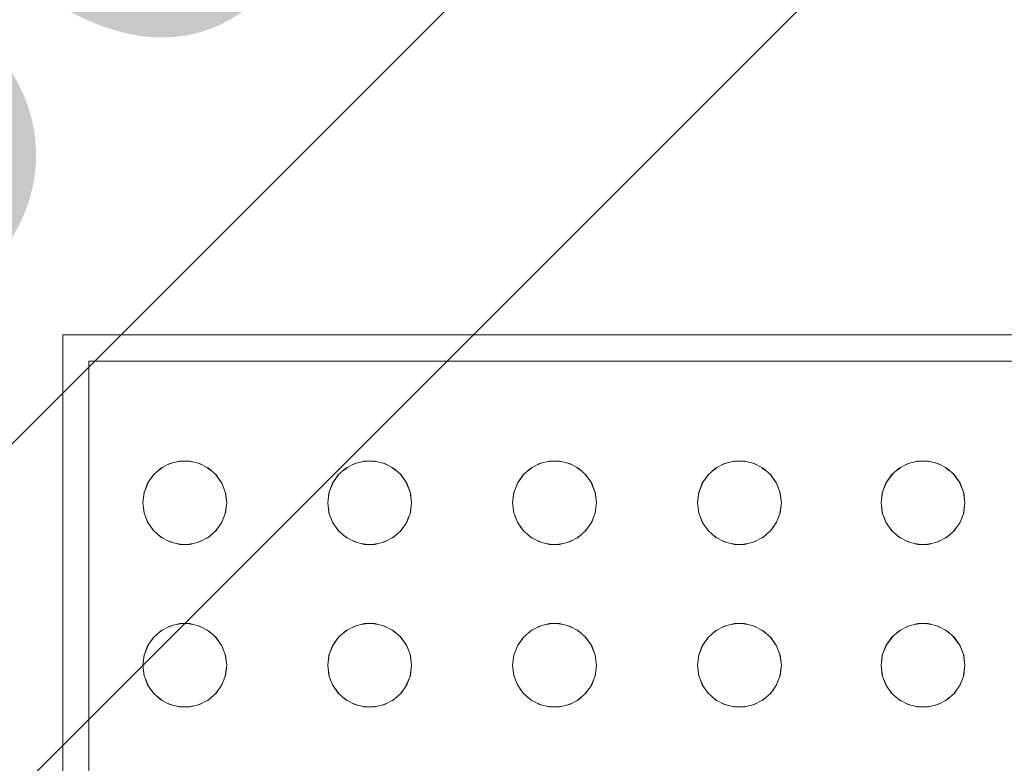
# Model space of a CAD drawing. Header units: millimetres. Extents: x -261 to 187, y -214 to 106.
# Tile 491 of 656: x -217.43 to -217.242, y 1.294 to 1.436. Entities that reach past the tile are written whole.
import ezdxf

# ---------------------------------------------------------------- set-up
doc = ezdxf.new("R2010")
doc.units = ezdxf.units.MM
doc.header["$LTSCALE"] = 0.005
doc.header["$MEASUREMENT"] = 0
doc.linetypes.add('NULL', pattern=[0])
for name, color, linetype, lineweight in [('AP-Condutos Ar condicionado', 4, 'Continuous', 25), ('AP-Textos conduto Ar condicionado', 7, 'Continuous', 9), ('IFC-Elemento construtivo genérico-Contorno', 9, 'Continuous', 5)]:
    doc.layers.add(name, color=color, linetype=linetype, lineweight=lineweight)
doc.styles.add('Arial', font='arial.ttf')

msp = doc.modelspace()

# ---------------------------------------------------------------- linework, layer by layer
at = {"layer": 'AP-Condutos Ar condicionado'}
for p, q in [((-217.24246, 1.54366), (-217.83703, 0.94909)), ((-217.20881, 1.51001), (-217.80338, 0.91544))]:
    msp.add_line(p, q, dxfattribs=at)
at = {"layer": 'IFC-Elemento construtivo genérico-Contorno', "lineweight": 5}
for p, q in [((-217.42173, 1.12803), (-217.42173, 1.3755)), ((-217.42173, 1.3755), (-216.74044, 1.3755)), ((-217.41672, 1.13003), (-217.41672, 1.37049)), ((-217.41672, 1.37049), (-216.74545, 1.37049)), ((-217.40296, 1.35004), (-217.40125, 1.35093)), ((-217.40189, 1.3506), (-217.40084, 1.35103)), ((-217.40125, 1.35093), (-217.39938, 1.3514)), ((-217.39997, 1.35125), (-217.39885, 1.3514)), ((-217.39938, 1.3514), (-217.39744, 1.3514)), ((-217.39797, 1.3514), (-217.39685, 1.35125)), ((-217.39744, 1.3514), (-217.39557, 1.35093)), ((-217.39598, 1.35103), (-217.39493, 1.35059)), ((-217.39557, 1.35093), (-217.39386, 1.35004)), ((-217.36765, 1.35004), (-217.36594, 1.35093)), ((-217.36658, 1.3506), (-217.36553, 1.35103)), ((-217.36594, 1.35093), (-217.36406, 1.3514)), ((-217.36466, 1.35125), (-217.36354, 1.3514)), ((-217.36406, 1.3514), (-217.36213, 1.3514)), ((-217.36265, 1.3514), (-217.36154, 1.35125)), ((-217.36213, 1.3514), (-217.36026, 1.35093)), ((-217.36067, 1.35103), (-217.35962, 1.3506)), ((-217.36026, 1.35093), (-217.35854, 1.35004)), ((-217.33234, 1.35004), (-217.33063, 1.35093)), ((-217.33126, 1.3506), (-217.33021, 1.35103)), ((-217.33063, 1.35093), (-217.32875, 1.3514)), ((-217.32935, 1.35125), (-217.32823, 1.3514)), ((-217.32875, 1.3514), (-217.32682, 1.3514)), ((-217.32734, 1.3514), (-217.32622, 1.35125)), ((-217.32682, 1.3514), (-217.32494, 1.35093)), ((-217.32535, 1.35103), (-217.32431, 1.3506)), ((-217.32494, 1.35093), (-217.32323, 1.35004)), ((-217.29702, 1.35004), (-217.29531, 1.35093)), ((-217.29595, 1.35059), (-217.2949, 1.35103)), ((-217.29531, 1.35093), (-217.29344, 1.3514)), ((-217.29403, 1.35125), (-217.29292, 1.3514)), ((-217.29344, 1.3514), (-217.29151, 1.3514)), ((-217.29203, 1.3514), (-217.29091, 1.35125)), ((-217.29151, 1.3514), (-217.28963, 1.35093)), ((-217.29004, 1.35103), (-217.28899, 1.3506)), ((-217.28963, 1.35093), (-217.28792, 1.35004)), ((-217.26196, 1.35004), (-217.26025, 1.35093)), ((-217.26089, 1.35059), (-217.25983, 1.35103)), ((-217.26025, 1.35093), (-217.25837, 1.3514)), ((-217.25897, 1.35125), (-217.25785, 1.3514)), ((-217.25837, 1.3514), (-217.25644, 1.3514)), ((-217.25696, 1.3514), (-217.25584, 1.35125)), ((-217.25644, 1.3514), (-217.25456, 1.35093)), ((-217.25498, 1.35103), (-217.25392, 1.3506)), ((-217.25456, 1.35093), (-217.25285, 1.35004)), ((-217.40551, 1.34716), (-217.4042, 1.34894)), ((-217.40551, 1.34716), (-217.40441, 1.34875)), ((-217.40441, 1.34875), (-217.40296, 1.35004)), ((-217.4036, 1.34947), (-217.40265, 1.3502)), ((-217.39417, 1.3502), (-217.39323, 1.34948)), ((-217.39386, 1.35004), (-217.39241, 1.34875)), ((-217.39262, 1.34893), (-217.39131, 1.34716)), ((-217.39241, 1.34875), (-217.39131, 1.34716)), ((-217.3702, 1.34716), (-217.36889, 1.34894)), ((-217.3702, 1.34716), (-217.3691, 1.34875)), ((-217.3691, 1.34875), (-217.36765, 1.35004)), ((-217.36828, 1.34948), (-217.36734, 1.3502)), ((-217.35886, 1.3502), (-217.35792, 1.34948)), ((-217.35854, 1.35004), (-217.3571, 1.34875)), ((-217.3573, 1.34893), (-217.356, 1.34716)), ((-217.3571, 1.34875), (-217.356, 1.34716)), ((-217.33488, 1.34716), (-217.33358, 1.34893)), ((-217.33488, 1.34716), (-217.33378, 1.34875)), ((-217.33378, 1.34875), (-217.33234, 1.35004)), ((-217.33296, 1.34948), (-217.33203, 1.3502)), ((-217.32354, 1.3502), (-217.3226, 1.34948)), ((-217.32323, 1.35004), (-217.32178, 1.34875)), ((-217.32199, 1.34894), (-217.32069, 1.34716)), ((-217.32178, 1.34875), (-217.32069, 1.34716)), ((-217.29957, 1.34716), (-217.29826, 1.34893)), ((-217.29957, 1.34716), (-217.29847, 1.34875)), ((-217.29847, 1.34875), (-217.29702, 1.35004)), ((-217.29765, 1.34948), (-217.29671, 1.3502)), ((-217.28823, 1.3502), (-217.28729, 1.34947)), ((-217.28792, 1.35004), (-217.28647, 1.34875)), ((-217.28668, 1.34894), (-217.28537, 1.34716)), ((-217.28647, 1.34875), (-217.28537, 1.34716)), ((-217.2645, 1.34716), (-217.2632, 1.34893)), ((-217.2645, 1.34716), (-217.2634, 1.34875)), ((-217.2634, 1.34875), (-217.26196, 1.35004)), ((-217.26258, 1.34948), (-217.26165, 1.3502)), ((-217.25316, 1.3502), (-217.25222, 1.34947)), ((-217.25285, 1.35004), (-217.2514, 1.34875)), ((-217.25162, 1.34894), (-217.25031, 1.34716)), ((-217.2514, 1.34875), (-217.25031, 1.34716)), ((-217.40619, 1.34535), (-217.4054, 1.34731)), ((-217.40619, 1.34535), (-217.40551, 1.34716)), ((-217.39141, 1.34731), (-217.39063, 1.34535)), ((-217.39131, 1.34716), (-217.39063, 1.34535)), ((-217.37088, 1.34535), (-217.37009, 1.34732)), ((-217.37088, 1.34535), (-217.3702, 1.34716)), ((-217.3561, 1.34731), (-217.35532, 1.34535)), ((-217.356, 1.34716), (-217.35532, 1.34535)), ((-217.33557, 1.34535), (-217.33478, 1.34731)), ((-217.33557, 1.34535), (-217.33488, 1.34716)), ((-217.32079, 1.34732), (-217.32, 1.34535)), ((-217.32069, 1.34716), (-217.32, 1.34535)), ((-217.30025, 1.34535), (-217.29947, 1.34731)), ((-217.30025, 1.34535), (-217.29957, 1.34716)), ((-217.28548, 1.34731), (-217.28469, 1.34535)), ((-217.28537, 1.34716), (-217.28469, 1.34535)), ((-217.26519, 1.34535), (-217.2644, 1.34731)), ((-217.26519, 1.34535), (-217.2645, 1.34716)), ((-217.25041, 1.34731), (-217.24962, 1.34535)), ((-217.25031, 1.34716), (-217.24962, 1.34535)), ((-217.40643, 1.34344), (-217.40615, 1.34551)), ((-217.40643, 1.34344), (-217.40619, 1.34535)), ((-217.39067, 1.34551), (-217.39039, 1.34344)), ((-217.39063, 1.34535), (-217.39039, 1.34344)), ((-217.37111, 1.34344), (-217.37084, 1.34551)), ((-217.37111, 1.34344), (-217.37088, 1.34535)), ((-217.35535, 1.34551), (-217.35508, 1.34344)), ((-217.35532, 1.34535), (-217.35508, 1.34344)), ((-217.3358, 1.34344), (-217.33553, 1.34551)), ((-217.3358, 1.34344), (-217.33557, 1.34535)), ((-217.32004, 1.34551), (-217.31977, 1.34344)), ((-217.32, 1.34535), (-217.31977, 1.34344)), ((-217.30049, 1.34344), (-217.30021, 1.34551)), ((-217.30049, 1.34344), (-217.30025, 1.34535)), ((-217.28473, 1.34551), (-217.28446, 1.34344)), ((-217.28469, 1.34535), (-217.28446, 1.34344)), ((-217.26542, 1.34344), (-217.26515, 1.34551)), ((-217.26542, 1.34344), (-217.26519, 1.34535)), ((-217.24966, 1.34551), (-217.24939, 1.34344)), ((-217.24962, 1.34535), (-217.24939, 1.34344)), ((-217.40643, 1.34344), (-217.40615, 1.34136)), ((-217.40643, 1.34344), (-217.40619, 1.34152)), ((-217.39067, 1.34136), (-217.39039, 1.34344)), ((-217.39063, 1.34152), (-217.39039, 1.34344)), ((-217.37111, 1.34344), (-217.37084, 1.34136)), ((-217.37111, 1.34344), (-217.37088, 1.34152)), ((-217.35535, 1.34136), (-217.35508, 1.34344)), ((-217.35532, 1.34152), (-217.35508, 1.34344)), ((-217.3358, 1.34344), (-217.33553, 1.34136)), ((-217.3358, 1.34344), (-217.33557, 1.34152)), ((-217.32004, 1.34136), (-217.31977, 1.34344)), ((-217.32, 1.34152), (-217.31977, 1.34344)), ((-217.30049, 1.34344), (-217.30021, 1.34136)), ((-217.30049, 1.34344), (-217.30025, 1.34152)), ((-217.28473, 1.34136), (-217.28446, 1.34344)), ((-217.28469, 1.34152), (-217.28446, 1.34344)), ((-217.26542, 1.34344), (-217.26515, 1.34136)), ((-217.26542, 1.34344), (-217.26519, 1.34152)), ((-217.24966, 1.34136), (-217.24939, 1.34344)), ((-217.24962, 1.34152), (-217.24939, 1.34344)), ((-217.40619, 1.34152), (-217.40551, 1.33971)), ((-217.39131, 1.33971), (-217.39063, 1.34152)), ((-217.37088, 1.34152), (-217.3702, 1.33971)), ((-217.356, 1.33971), (-217.35532, 1.34152)), ((-217.33557, 1.34152), (-217.33488, 1.33971)), ((-217.32069, 1.33971), (-217.32, 1.34152)), ((-217.30025, 1.34152), (-217.29957, 1.33971)), ((-217.28537, 1.33971), (-217.28469, 1.34152)), ((-217.26519, 1.34152), (-217.2645, 1.33971)), ((-217.25031, 1.33971), (-217.24962, 1.34152)), ((-217.40593, 1.34083), (-217.40535, 1.33943)), ((-217.40551, 1.33971), (-217.40441, 1.33812)), ((-217.39241, 1.33812), (-217.39131, 1.33971)), ((-217.39147, 1.33943), (-217.3909, 1.34079)), ((-217.37062, 1.34082), (-217.37004, 1.33943)), ((-217.3702, 1.33971), (-217.3691, 1.33812)), ((-217.3571, 1.33812), (-217.356, 1.33971)), ((-217.35616, 1.33943), (-217.35559, 1.34078)), ((-217.33529, 1.34078), (-217.33473, 1.33943)), ((-217.33488, 1.33971), (-217.33378, 1.33812)), ((-217.32178, 1.33812), (-217.32069, 1.33971)), ((-217.32084, 1.33943), (-217.32027, 1.34082)), ((-217.29998, 1.34079), (-217.29941, 1.33943)), ((-217.29957, 1.33971), (-217.29847, 1.33812)), ((-217.28647, 1.33812), (-217.28537, 1.33971)), ((-217.28553, 1.33943), (-217.28495, 1.34083)), ((-217.26491, 1.34079), (-217.26435, 1.33943)), ((-217.2645, 1.33971), (-217.2634, 1.33812)), ((-217.2514, 1.33812), (-217.25031, 1.33971)), ((-217.25046, 1.33943), (-217.24988, 1.34083)), ((-217.40496, 1.33891), (-217.40422, 1.33795)), ((-217.40441, 1.33812), (-217.40296, 1.33684)), ((-217.40358, 1.33739), (-217.40267, 1.33669)), ((-217.39416, 1.33669), (-217.39324, 1.33738)), ((-217.39386, 1.33684), (-217.39241, 1.33812)), ((-217.3926, 1.33795), (-217.39188, 1.3389)), ((-217.36964, 1.33892), (-217.36891, 1.33795)), ((-217.3691, 1.33812), (-217.36765, 1.33684)), ((-217.36827, 1.33739), (-217.36735, 1.33669)), ((-217.35884, 1.33669), (-217.35793, 1.33738)), ((-217.35854, 1.33684), (-217.3571, 1.33812)), ((-217.35729, 1.33796), (-217.35656, 1.3389)), ((-217.33432, 1.3389), (-217.3336, 1.33796)), ((-217.33378, 1.33812), (-217.33234, 1.33684)), ((-217.33295, 1.33738), (-217.33204, 1.33669)), ((-217.32353, 1.33669), (-217.32261, 1.33739)), ((-217.32323, 1.33684), (-217.32178, 1.33812)), ((-217.32198, 1.33795), (-217.32124, 1.33892)), ((-217.299, 1.3389), (-217.29828, 1.33795)), ((-217.29847, 1.33812), (-217.29702, 1.33684)), ((-217.29764, 1.33738), (-217.29673, 1.33669)), ((-217.28822, 1.33669), (-217.2873, 1.33739)), ((-217.28792, 1.33684), (-217.28647, 1.33812)), ((-217.28667, 1.33795), (-217.28593, 1.33891)), ((-217.26394, 1.3389), (-217.26321, 1.33795)), ((-217.2634, 1.33812), (-217.26196, 1.33684)), ((-217.26257, 1.33738), (-217.26166, 1.33669)), ((-217.25315, 1.33669), (-217.25223, 1.33739)), ((-217.25285, 1.33684), (-217.2514, 1.33812)), ((-217.2516, 1.33795), (-217.25086, 1.33891)), ((-217.40296, 1.33684), (-217.40125, 1.33594)), ((-217.40189, 1.33627), (-217.40082, 1.33583)), ((-217.40125, 1.33594), (-217.39938, 1.33548)), ((-217.39999, 1.33563), (-217.39885, 1.33548)), ((-217.39938, 1.33548), (-217.39744, 1.33548)), ((-217.39797, 1.33548), (-217.39683, 1.33563)), ((-217.39744, 1.33548), (-217.39557, 1.33594)), ((-217.396, 1.33583), (-217.39493, 1.33627)), ((-217.39557, 1.33594), (-217.39386, 1.33684)), ((-217.36765, 1.33684), (-217.36594, 1.33594)), ((-217.36657, 1.33627), (-217.36551, 1.33583)), ((-217.36594, 1.33594), (-217.36406, 1.33548)), ((-217.36467, 1.33563), (-217.36354, 1.33548)), ((-217.36406, 1.33548), (-217.36213, 1.33548)), ((-217.36265, 1.33548), (-217.36152, 1.33563)), ((-217.36213, 1.33548), (-217.36026, 1.33594)), ((-217.36068, 1.33583), (-217.35962, 1.33627)), ((-217.36026, 1.33594), (-217.35854, 1.33684)), ((-217.33234, 1.33684), (-217.33063, 1.33594)), ((-217.33126, 1.33627), (-217.3302, 1.33583)), ((-217.33063, 1.33594), (-217.32875, 1.33548)), ((-217.32936, 1.33563), (-217.32823, 1.33548)), ((-217.32875, 1.33548), (-217.32682, 1.33548)), ((-217.32734, 1.33548), (-217.32621, 1.33563)), ((-217.32682, 1.33548), (-217.32494, 1.33594)), ((-217.32537, 1.33583), (-217.32431, 1.33627)), ((-217.32494, 1.33594), (-217.32323, 1.33684)), ((-217.29702, 1.33684), (-217.29531, 1.33594)), ((-217.29595, 1.33627), (-217.29488, 1.33583)), ((-217.29531, 1.33594), (-217.29344, 1.33548)), ((-217.29405, 1.33563), (-217.29292, 1.33548)), ((-217.29344, 1.33548), (-217.29151, 1.33548)), ((-217.29203, 1.33548), (-217.2909, 1.33563)), ((-217.29151, 1.33548), (-217.28963, 1.33594)), ((-217.29006, 1.33583), (-217.28899, 1.33627)), ((-217.28963, 1.33594), (-217.28792, 1.33684)), ((-217.26196, 1.33684), (-217.26025, 1.33594)), ((-217.26088, 1.33627), (-217.25982, 1.33583)), ((-217.26025, 1.33594), (-217.25837, 1.33548)), ((-217.25898, 1.33563), (-217.25785, 1.33548)), ((-217.25837, 1.33548), (-217.25644, 1.33548)), ((-217.25696, 1.33548), (-217.25583, 1.33563)), ((-217.25644, 1.33548), (-217.25456, 1.33594)), ((-217.25499, 1.33583), (-217.25393, 1.33627)), ((-217.25456, 1.33594), (-217.25285, 1.33684)), ((-217.40125, 1.31987), (-217.39938, 1.32034)), ((-217.39997, 1.32019), (-217.39885, 1.32034)), ((-217.39938, 1.32034), (-217.39744, 1.32034)), ((-217.39797, 1.32034), (-217.39685, 1.32019)), ((-217.39744, 1.32034), (-217.39557, 1.31987)), ((-217.36594, 1.31987), (-217.36406, 1.32034)), ((-217.36466, 1.32019), (-217.36354, 1.32034)), ((-217.36406, 1.32034), (-217.36213, 1.32034)), ((-217.36265, 1.32034), (-217.36154, 1.32019)), ((-217.36213, 1.32034), (-217.36026, 1.31987)), ((-217.33063, 1.31987), (-217.32875, 1.32034)), ((-217.32935, 1.32019), (-217.32823, 1.32034)), ((-217.32875, 1.32034), (-217.32682, 1.32034)), ((-217.32734, 1.32034), (-217.32622, 1.32019)), ((-217.32682, 1.32034), (-217.32494, 1.31987)), ((-217.29531, 1.31987), (-217.29344, 1.32034)), ((-217.29403, 1.32019), (-217.29292, 1.32034)), ((-217.29344, 1.32034), (-217.29151, 1.32034)), ((-217.29203, 1.32034), (-217.29091, 1.32019)), ((-217.29151, 1.32034), (-217.28963, 1.31987)), ((-217.26025, 1.31987), (-217.25837, 1.32034)), ((-217.25897, 1.32019), (-217.25785, 1.32034)), ((-217.25837, 1.32034), (-217.25644, 1.32034)), ((-217.25696, 1.32034), (-217.25584, 1.32019)), ((-217.25644, 1.32034), (-217.25456, 1.31987)), ((-217.40441, 1.31769), (-217.40296, 1.31898)), ((-217.4036, 1.31841), (-217.40265, 1.31914)), ((-217.40296, 1.31898), (-217.40125, 1.31987)), ((-217.40189, 1.31954), (-217.40084, 1.31997)), ((-217.39598, 1.31997), (-217.39493, 1.31953)), ((-217.39557, 1.31987), (-217.39386, 1.31898)), ((-217.39417, 1.31914), (-217.39323, 1.31842)), ((-217.39386, 1.31898), (-217.39241, 1.31769)), ((-217.3691, 1.31769), (-217.36765, 1.31898)), ((-217.36828, 1.31842), (-217.36734, 1.31914)), ((-217.36765, 1.31898), (-217.36594, 1.31987)), ((-217.36658, 1.31954), (-217.36553, 1.31997)), ((-217.36067, 1.31997), (-217.35962, 1.31954)), ((-217.36026, 1.31987), (-217.35854, 1.31898)), ((-217.35886, 1.31914), (-217.35792, 1.31842)), ((-217.35854, 1.31898), (-217.3571, 1.31769)), ((-217.33378, 1.31769), (-217.33234, 1.31898)), ((-217.33296, 1.31842), (-217.33203, 1.31914)), ((-217.33234, 1.31898), (-217.33063, 1.31987)), ((-217.33126, 1.31954), (-217.33021, 1.31997)), ((-217.32535, 1.31997), (-217.32431, 1.31954)), ((-217.32494, 1.31987), (-217.32323, 1.31898)), ((-217.32354, 1.31914), (-217.3226, 1.31842)), ((-217.32323, 1.31898), (-217.32178, 1.31769)), ((-217.29847, 1.31769), (-217.29702, 1.31898)), ((-217.29765, 1.31842), (-217.29671, 1.31914)), ((-217.29702, 1.31898), (-217.29531, 1.31987)), ((-217.29595, 1.31953), (-217.2949, 1.31997)), ((-217.29004, 1.31997), (-217.28899, 1.31954)), ((-217.28963, 1.31987), (-217.28792, 1.31898)), ((-217.28823, 1.31914), (-217.28729, 1.31841)), ((-217.28792, 1.31898), (-217.28647, 1.31769)), ((-217.2634, 1.31769), (-217.26196, 1.31898)), ((-217.26258, 1.31842), (-217.26165, 1.31914)), ((-217.26196, 1.31898), (-217.26025, 1.31987)), ((-217.26089, 1.31953), (-217.25983, 1.31997)), ((-217.25498, 1.31997), (-217.25392, 1.31954)), ((-217.25456, 1.31987), (-217.25285, 1.31898)), ((-217.25316, 1.31914), (-217.25222, 1.31841)), ((-217.25285, 1.31898), (-217.2514, 1.31769)), ((-217.40551, 1.3161), (-217.4042, 1.31788)), ((-217.40551, 1.3161), (-217.40441, 1.31769)), ((-217.39262, 1.31787), (-217.39131, 1.3161)), ((-217.39241, 1.31769), (-217.39131, 1.3161)), ((-217.3702, 1.3161), (-217.36889, 1.31788)), ((-217.3702, 1.3161), (-217.3691, 1.31769)), ((-217.3573, 1.31787), (-217.356, 1.3161)), ((-217.3571, 1.31769), (-217.356, 1.3161)), ((-217.33488, 1.3161), (-217.33358, 1.31787)), ((-217.33488, 1.3161), (-217.33378, 1.31769)), ((-217.32199, 1.31788), (-217.32069, 1.3161)), ((-217.32178, 1.31769), (-217.32069, 1.3161)), ((-217.29957, 1.3161), (-217.29826, 1.31787)), ((-217.29957, 1.3161), (-217.29847, 1.31769)), ((-217.28668, 1.31788), (-217.28537, 1.3161)), ((-217.28647, 1.31769), (-217.28537, 1.3161)), ((-217.2645, 1.3161), (-217.2632, 1.31787)), ((-217.2645, 1.3161), (-217.2634, 1.31769)), ((-217.25162, 1.31788), (-217.25031, 1.3161)), ((-217.2514, 1.31769), (-217.25031, 1.3161)), ((-217.40619, 1.31429), (-217.40542, 1.31623)), ((-217.40619, 1.31429), (-217.40551, 1.3161)), ((-217.3914, 1.31622), (-217.39063, 1.31429)), ((-217.39131, 1.3161), (-217.39063, 1.31429)), ((-217.37088, 1.31429), (-217.37009, 1.31625)), ((-217.37088, 1.31429), (-217.3702, 1.3161)), ((-217.35609, 1.31623), (-217.35532, 1.31429)), ((-217.356, 1.3161), (-217.35532, 1.31429)), ((-217.33557, 1.31429), (-217.33479, 1.31623)), ((-217.33557, 1.31429), (-217.33488, 1.3161)), ((-217.32079, 1.31625), (-217.32, 1.31429)), ((-217.32069, 1.3161), (-217.32, 1.31429)), ((-217.30025, 1.31429), (-217.29948, 1.31622)), ((-217.30025, 1.31429), (-217.29957, 1.3161)), ((-217.28547, 1.31623), (-217.28469, 1.31429)), ((-217.28537, 1.3161), (-217.28469, 1.31429)), ((-217.26519, 1.31429), (-217.26441, 1.31622)), ((-217.26519, 1.31429), (-217.2645, 1.3161)), ((-217.2504, 1.31623), (-217.24962, 1.31429)), ((-217.25031, 1.3161), (-217.24962, 1.31429)), ((-217.40643, 1.31238), (-217.40615, 1.31445)), ((-217.40643, 1.31238), (-217.40619, 1.31429)), ((-217.39067, 1.31445), (-217.39039, 1.31238)), ((-217.39063, 1.31429), (-217.39039, 1.31238)), ((-217.37111, 1.31238), (-217.37084, 1.31445)), ((-217.37111, 1.31238), (-217.37088, 1.31429)), ((-217.35535, 1.31445), (-217.35508, 1.31238)), ((-217.35532, 1.31429), (-217.35508, 1.31238)), ((-217.3358, 1.31238), (-217.33553, 1.31445)), ((-217.3358, 1.31238), (-217.33557, 1.31429)), ((-217.32004, 1.31445), (-217.31977, 1.31238)), ((-217.32, 1.31429), (-217.31977, 1.31238)), ((-217.30049, 1.31238), (-217.30021, 1.31445)), ((-217.30049, 1.31238), (-217.30025, 1.31429)), ((-217.28473, 1.31445), (-217.28446, 1.31238)), ((-217.28469, 1.31429), (-217.28446, 1.31238)), ((-217.26542, 1.31238), (-217.26515, 1.31445)), ((-217.26542, 1.31238), (-217.26519, 1.31429)), ((-217.24966, 1.31445), (-217.24939, 1.31238)), ((-217.24962, 1.31429), (-217.24939, 1.31238)), ((-217.40643, 1.31238), (-217.40615, 1.3103)), ((-217.40643, 1.31238), (-217.40619, 1.31046)), ((-217.39067, 1.3103), (-217.39039, 1.31238)), ((-217.39063, 1.31046), (-217.39039, 1.31238)), ((-217.37111, 1.31238), (-217.37084, 1.3103)), ((-217.37111, 1.31238), (-217.37088, 1.31046)), ((-217.35535, 1.3103), (-217.35508, 1.31238)), ((-217.35532, 1.31046), (-217.35508, 1.31238)), ((-217.3358, 1.31238), (-217.33553, 1.3103)), ((-217.3358, 1.31238), (-217.33557, 1.31046)), ((-217.32004, 1.3103), (-217.31977, 1.31238)), ((-217.32, 1.31046), (-217.31977, 1.31238)), ((-217.30049, 1.31238), (-217.30021, 1.3103)), ((-217.30049, 1.31238), (-217.30025, 1.31046)), ((-217.28473, 1.3103), (-217.28446, 1.31238)), ((-217.28469, 1.31046), (-217.28446, 1.31238)), ((-217.26542, 1.31238), (-217.26515, 1.3103)), ((-217.26542, 1.31238), (-217.26519, 1.31046)), ((-217.24966, 1.3103), (-217.24939, 1.31238)), ((-217.24962, 1.31046), (-217.24939, 1.31238)), ((-217.40619, 1.31046), (-217.40551, 1.30865)), ((-217.40593, 1.30977), (-217.40535, 1.30837)), ((-217.39147, 1.30837), (-217.3909, 1.30973)), ((-217.39131, 1.30865), (-217.39063, 1.31046)), ((-217.37088, 1.31046), (-217.3702, 1.30865)), ((-217.37062, 1.30976), (-217.37004, 1.30837)), ((-217.35616, 1.30837), (-217.35559, 1.30972)), ((-217.356, 1.30865), (-217.35532, 1.31046)), ((-217.33557, 1.31046), (-217.33488, 1.30865)), ((-217.33529, 1.30972), (-217.33473, 1.30837)), ((-217.32084, 1.30837), (-217.32027, 1.30976)), ((-217.32069, 1.30865), (-217.32, 1.31046)), ((-217.30025, 1.31046), (-217.29957, 1.30865)), ((-217.29998, 1.30973), (-217.29941, 1.30837)), ((-217.28553, 1.30837), (-217.28495, 1.30977)), ((-217.28537, 1.30865), (-217.28469, 1.31046)), ((-217.26519, 1.31046), (-217.2645, 1.30865)), ((-217.26491, 1.30973), (-217.26435, 1.30837)), ((-217.25046, 1.30837), (-217.24988, 1.30977)), ((-217.25031, 1.30865), (-217.24962, 1.31046)), ((-217.40551, 1.30865), (-217.40441, 1.30706)), ((-217.40496, 1.30785), (-217.40422, 1.30689)), ((-217.40441, 1.30706), (-217.40296, 1.30578)), ((-217.39386, 1.30578), (-217.39241, 1.30706)), ((-217.3926, 1.30689), (-217.39188, 1.30784)), ((-217.39241, 1.30706), (-217.39131, 1.30865)), ((-217.3702, 1.30865), (-217.3691, 1.30706)), ((-217.36964, 1.30786), (-217.36891, 1.30689)), ((-217.3691, 1.30706), (-217.36765, 1.30578)), ((-217.35854, 1.30578), (-217.3571, 1.30706)), ((-217.35729, 1.3069), (-217.35656, 1.30784)), ((-217.3571, 1.30706), (-217.356, 1.30865)), ((-217.33488, 1.30865), (-217.33378, 1.30706)), ((-217.33432, 1.30784), (-217.3336, 1.3069)), ((-217.33378, 1.30706), (-217.33234, 1.30578)), ((-217.32323, 1.30578), (-217.32178, 1.30706)), ((-217.32198, 1.30689), (-217.32124, 1.30786)), ((-217.32178, 1.30706), (-217.32069, 1.30865)), ((-217.29957, 1.30865), (-217.29847, 1.30706)), ((-217.299, 1.30784), (-217.29828, 1.30689)), ((-217.29847, 1.30706), (-217.29702, 1.30578)), ((-217.28792, 1.30578), (-217.28647, 1.30706)), ((-217.28667, 1.30689), (-217.28593, 1.30785)), ((-217.28647, 1.30706), (-217.28537, 1.30865)), ((-217.2645, 1.30865), (-217.2634, 1.30706)), ((-217.26394, 1.30784), (-217.26321, 1.30689)), ((-217.2634, 1.30706), (-217.26196, 1.30578)), ((-217.25285, 1.30578), (-217.2514, 1.30706)), ((-217.2516, 1.30689), (-217.25086, 1.30785)), ((-217.2514, 1.30706), (-217.25031, 1.30865)), ((-217.40358, 1.30633), (-217.40267, 1.30562)), ((-217.40296, 1.30578), (-217.40125, 1.30488)), ((-217.40189, 1.30521), (-217.40082, 1.30477)), ((-217.396, 1.30477), (-217.39493, 1.30521)), ((-217.39557, 1.30488), (-217.39386, 1.30578)), ((-217.39416, 1.30562), (-217.39324, 1.30632)), ((-217.36827, 1.30633), (-217.36735, 1.30562)), ((-217.36765, 1.30578), (-217.36594, 1.30488)), ((-217.36657, 1.30521), (-217.36551, 1.30477)), ((-217.36068, 1.30477), (-217.35962, 1.30521)), ((-217.36026, 1.30488), (-217.35854, 1.30578)), ((-217.35884, 1.30562), (-217.35793, 1.30632)), ((-217.33295, 1.30632), (-217.33204, 1.30562)), ((-217.33234, 1.30578), (-217.33063, 1.30488)), ((-217.33126, 1.30521), (-217.3302, 1.30477)), ((-217.32537, 1.30477), (-217.32431, 1.30521)), ((-217.32494, 1.30488), (-217.32323, 1.30578)), ((-217.32353, 1.30562), (-217.32261, 1.30633)), ((-217.29764, 1.30632), (-217.29673, 1.30562)), ((-217.29702, 1.30578), (-217.29531, 1.30488)), ((-217.29595, 1.30521), (-217.29488, 1.30477)), ((-217.29006, 1.30477), (-217.28899, 1.30521)), ((-217.28963, 1.30488), (-217.28792, 1.30578)), ((-217.28822, 1.30562), (-217.2873, 1.30633)), ((-217.26257, 1.30632), (-217.26166, 1.30562)), ((-217.26196, 1.30578), (-217.26025, 1.30488)), ((-217.26088, 1.30521), (-217.25982, 1.30477)), ((-217.25499, 1.30477), (-217.25393, 1.30521)), ((-217.25456, 1.30488), (-217.25285, 1.30578)), ((-217.25315, 1.30562), (-217.25223, 1.30633)), ((-217.40125, 1.30488), (-217.39938, 1.30442)), ((-217.39999, 1.30457), (-217.39885, 1.30442)), ((-217.39938, 1.30442), (-217.39744, 1.30442)), ((-217.39797, 1.30442), (-217.39683, 1.30457)), ((-217.39744, 1.30442), (-217.39557, 1.30488)), ((-217.36594, 1.30488), (-217.36406, 1.30442)), ((-217.36467, 1.30457), (-217.36354, 1.30442)), ((-217.36406, 1.30442), (-217.36213, 1.30442)), ((-217.36265, 1.30442), (-217.36152, 1.30457)), ((-217.36213, 1.30442), (-217.36026, 1.30488)), ((-217.33063, 1.30488), (-217.32875, 1.30442)), ((-217.32936, 1.30457), (-217.32823, 1.30442)), ((-217.32875, 1.30442), (-217.32682, 1.30442)), ((-217.32734, 1.30442), (-217.32621, 1.30457)), ((-217.32682, 1.30442), (-217.32494, 1.30488)), ((-217.29531, 1.30488), (-217.29344, 1.30442)), ((-217.29405, 1.30457), (-217.29292, 1.30442)), ((-217.29344, 1.30442), (-217.29151, 1.30442)), ((-217.29203, 1.30442), (-217.2909, 1.30457)), ((-217.29151, 1.30442), (-217.28963, 1.30488)), ((-217.26025, 1.30488), (-217.25837, 1.30442)), ((-217.25898, 1.30457), (-217.25785, 1.30442)), ((-217.25837, 1.30442), (-217.25644, 1.30442)), ((-217.25696, 1.30442), (-217.25583, 1.30457)), ((-217.25644, 1.30442), (-217.25456, 1.30488))]:
    msp.add_line(p, q, dxfattribs=at)

# ---------------------------------------------------------------- texts
at = {"layer": 'AP-Textos conduto Ar condicionado', "linetype": 'NULL', "insert": (-217.52439, 1.29762), "char_height": 0.100191, "width": 0.4823209, "attachment_point": 7, "rotation": 45.0001, "line_spacing_factor": 0.6, "style": 'Arial'}
msp.add_mtext('ø50', dxfattribs=at)

doc.saveas('drawing.dxf')
